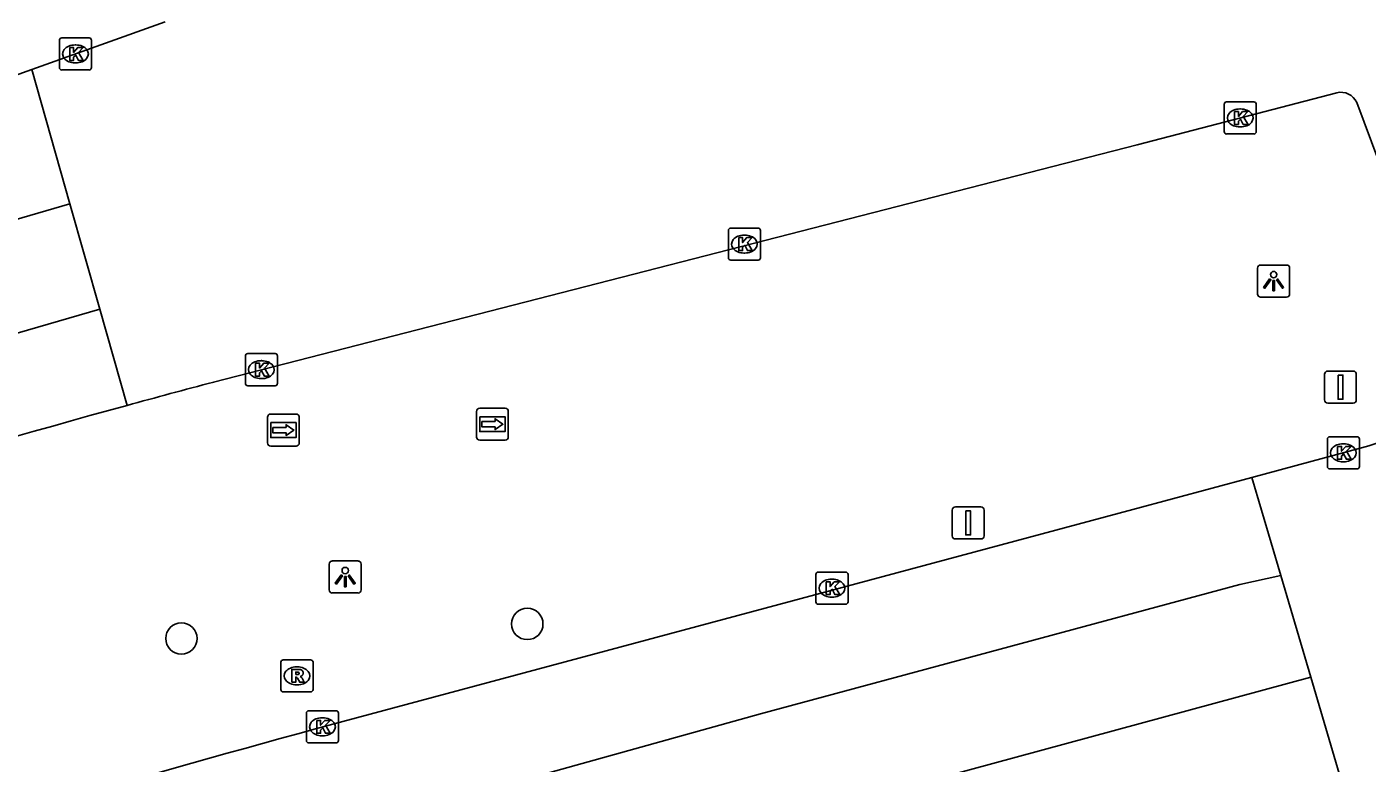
# Model space of a CAD drawing. Extents: x 160806 to 161707, y 383697 to 384148.
# Drawn here: x 161174.09 to 161215.85, y 383898.85 to 383921.78 of the extents above; entities that cross this region are included whole.
import ezdxf

# ---------------------------------------------------------------- set-up
doc = ezdxf.new("R2010")
doc.units = 0
for name, color, linetype in [('IMGEO_Boom', 7, 'Continuous'), ('IMGEO_Kolk', 7, 'Continuous'), ('IMGEO_Lichtpunt', 7, 'Continuous'), ('IMGEO_Rijbaan_lokaal_gesloten', 7, 'Continuous'), ('IMGEO_Rioolput', 7, 'Continuous'), ('IMGEO_Verkeersbordpaal', 7, 'Continuous'), ('IMGEO_Wegwijzer', 7, 'Continuous')]:
    doc.layers.add(name, color=color, linetype=linetype)

msp = doc.modelspace()

# ---------------------------------------------------------------- linework, layer by layer
at = {"layer": 'IMGEO_Boom'}
for centre in [(161189.681, 383903.185), (161178.905, 383902.732)]:
    msp.add_circle(centre, 0.489, dxfattribs=at)
at = {"layer": 'IMGEO_Kolk'}
for p, q in [((161175.104, 383920.508), (161175.104, 383921.36)), ((161175.179, 383921.434), (161176.031, 383921.434)), ((161176.105, 383921.36), (161176.105, 383920.508)), ((161175.592, 383921.214), (161175.617, 383921.214)), ((161175.615, 383920.654), (161175.59, 383920.654)), ((161176.031, 383920.434), (161175.179, 383920.434)), ((161211.39, 383918.515), (161211.39, 383919.367)), ((161211.465, 383919.441), (161212.317, 383919.441)), ((161212.391, 383919.367), (161212.391, 383918.515)), ((161211.878, 383919.221), (161211.903, 383919.221)), ((161212.317, 383918.441), (161211.465, 383918.441)), ((161211.901, 383918.661), (161211.876, 383918.661)), ((161196.02, 383915.513), (161196.872, 383915.513)), ((161195.945, 383914.587), (161195.945, 383915.439)), ((161196.433, 383915.293), (161196.458, 383915.293)), ((161196.946, 383915.439), (161196.946, 383914.587)), ((161196.456, 383914.733), (161196.431, 383914.733)), ((161196.872, 383914.513), (161196.02, 383914.513)), ((161180.897, 383910.677), (161180.897, 383911.529)), ((161180.972, 383911.603), (161181.824, 383911.603)), ((161181.385, 383911.383), (161181.41, 383911.383)), ((161181.898, 383911.529), (161181.898, 383910.677)), ((161181.824, 383910.603), (161180.972, 383910.603)), ((161181.408, 383910.823), (161181.383, 383910.823)), ((161214.605, 383908.088), (161214.605, 383908.94)), ((161214.68, 383909.014), (161215.532, 383909.014)), ((161215.093, 383908.794), (161215.118, 383908.794)), ((161215.606, 383908.94), (161215.606, 383908.088)), ((161215.532, 383908.014), (161214.68, 383908.014)), ((161215.116, 383908.234), (161215.091, 383908.234)), ((161198.672, 383903.874), (161198.672, 383904.726)), ((161198.747, 383904.8), (161199.599, 383904.8)), ((161199.673, 383904.726), (161199.673, 383903.874)), ((161199.16, 383904.58), (161199.185, 383904.58)), ((161199.599, 383903.8), (161198.747, 383903.8)), ((161199.183, 383904.02), (161199.158, 383904.02)), ((161182.874, 383900.482), (161183.726, 383900.482)), ((161182.799, 383899.556), (161182.799, 383900.408)), ((161183.287, 383900.262), (161183.312, 383900.262)), ((161183.8, 383900.408), (161183.8, 383899.556)), ((161183.31, 383899.702), (161183.285, 383899.702)), ((161183.726, 383899.482), (161182.874, 383899.482))]:
    msp.add_line(p, q, dxfattribs=at)
for points in [[(161175.104, 383920.508), (161175.104, 383921.36)], [(161175.179, 383921.434), (161176.031, 383921.434)], [(161176.105, 383921.36), (161176.105, 383920.508)], [(161175.425, 383921.134), (161175.548, 383921.134), (161175.548, 383920.983), (161175.678, 383921.134), (161175.842, 383921.134), (161175.696, 383920.983), (161175.849, 383920.734), (161175.697, 383920.734), (161175.612, 383920.898), (161175.548, 383920.831), (161175.548, 383920.734), (161175.425, 383920.734), (161175.425, 383921.134)], [(161176.031, 383920.434), (161175.179, 383920.434)], [(161211.39, 383918.515), (161211.39, 383919.367)], [(161211.465, 383919.441), (161212.317, 383919.441)], [(161212.391, 383919.367), (161212.391, 383918.515)], [(161211.711, 383919.141), (161211.834, 383919.141), (161211.834, 383918.99), (161211.964, 383919.141), (161212.128, 383919.141), (161211.982, 383918.99), (161212.135, 383918.741), (161211.983, 383918.741), (161211.898, 383918.905), (161211.834, 383918.838), (161211.834, 383918.741), (161211.711, 383918.741), (161211.711, 383919.141)], [(161212.317, 383918.441), (161211.465, 383918.441)], [(161196.02, 383915.513), (161196.872, 383915.513)], [(161195.945, 383914.587), (161195.945, 383915.439)], [(161196.266, 383915.213), (161196.389, 383915.213), (161196.389, 383915.062), (161196.519, 383915.213), (161196.683, 383915.213), (161196.537, 383915.062), (161196.69, 383914.813), (161196.538, 383914.813), (161196.453, 383914.977), (161196.389, 383914.91), (161196.389, 383914.813), (161196.266, 383914.813), (161196.266, 383915.213)], [(161196.946, 383915.439), (161196.946, 383914.587)], [(161196.872, 383914.513), (161196.02, 383914.513)], [(161180.897, 383910.677), (161180.897, 383911.529)], [(161180.972, 383911.603), (161181.824, 383911.603)], [(161181.218, 383911.303), (161181.341, 383911.303), (161181.341, 383911.152), (161181.471, 383911.303), (161181.635, 383911.303), (161181.489, 383911.152), (161181.642, 383910.903), (161181.49, 383910.903), (161181.405, 383911.067), (161181.341, 383911), (161181.341, 383910.903), (161181.218, 383910.903), (161181.218, 383911.303)], [(161181.898, 383911.529), (161181.898, 383910.677)], [(161181.824, 383910.603), (161180.972, 383910.603)], [(161214.605, 383908.088), (161214.605, 383908.94)], [(161214.68, 383909.014), (161215.532, 383909.014)], [(161215.606, 383908.94), (161215.606, 383908.088)], [(161214.926, 383908.714), (161215.049, 383908.714), (161215.049, 383908.563), (161215.179, 383908.714), (161215.343, 383908.714), (161215.197, 383908.563), (161215.35, 383908.314), (161215.198, 383908.314), (161215.113, 383908.478), (161215.049, 383908.411), (161215.049, 383908.314), (161214.926, 383908.314), (161214.926, 383908.714)], [(161215.532, 383908.014), (161214.68, 383908.014)], [(161198.672, 383903.874), (161198.672, 383904.726)], [(161198.747, 383904.8), (161199.599, 383904.8)], [(161199.673, 383904.726), (161199.673, 383903.874)], [(161198.993, 383904.5), (161199.116, 383904.5), (161199.116, 383904.349), (161199.246, 383904.5), (161199.41, 383904.5), (161199.264, 383904.349), (161199.417, 383904.1), (161199.265, 383904.1), (161199.18, 383904.264), (161199.116, 383904.197), (161199.116, 383904.1), (161198.993, 383904.1), (161198.993, 383904.5)], [(161199.599, 383903.8), (161198.747, 383903.8)], [(161182.874, 383900.482), (161183.726, 383900.482)], [(161182.799, 383899.556), (161182.799, 383900.408)], [(161183.12, 383900.182), (161183.243, 383900.182), (161183.243, 383900.031), (161183.373, 383900.182), (161183.537, 383900.182), (161183.391, 383900.031), (161183.544, 383899.782), (161183.392, 383899.782), (161183.307, 383899.946), (161183.243, 383899.879), (161183.243, 383899.782), (161183.12, 383899.782), (161183.12, 383900.182)], [(161183.8, 383900.408), (161183.8, 383899.556)], [(161183.726, 383899.482), (161182.874, 383899.482)]]:
    msp.add_lwpolyline(points, dxfattribs=at)
for centre, start, end in [((161175.181, 383921.358), 91.552, 178.448), ((161175.181, 383921.358), 91.552, 178.448), ((161176.029, 383921.358), 1.552, 88.448), ((161176.029, 383921.358), 1.552, 88.448), ((161175.181, 383920.51), 181.552, 268.448), ((161175.181, 383920.51), 181.552, 268.448), ((161176.029, 383920.51), 271.552, 358.448), ((161176.029, 383920.51), 271.552, 358.448), ((161211.467, 383919.365), 91.552, 178.448), ((161211.467, 383919.365), 91.552, 178.448), ((161212.315, 383919.365), 1.552, 88.448), ((161212.315, 383919.365), 1.552, 88.448), ((161211.467, 383918.517), 181.552, 268.448), ((161211.467, 383918.517), 181.552, 268.448), ((161212.315, 383918.517), 271.552, 358.448), ((161212.315, 383918.517), 271.552, 358.448), ((161196.022, 383915.437), 91.552, 178.448), ((161196.022, 383915.437), 91.552, 178.448), ((161196.87, 383915.437), 1.552, 88.448), ((161196.87, 383915.437), 1.552, 88.448), ((161196.022, 383914.589), 181.552, 268.448), ((161196.022, 383914.589), 181.552, 268.448), ((161196.87, 383914.589), 271.552, 358.448), ((161196.87, 383914.589), 271.552, 358.448), ((161180.974, 383911.527), 91.552, 178.448), ((161180.974, 383911.527), 91.552, 178.448), ((161181.822, 383911.527), 1.552, 88.448), ((161181.822, 383911.527), 1.552, 88.448), ((161180.974, 383910.679), 181.552, 268.448), ((161180.974, 383910.679), 181.552, 268.448), ((161181.822, 383910.679), 271.552, 358.448), ((161181.822, 383910.679), 271.552, 358.448), ((161214.682, 383908.938), 91.552, 178.448), ((161214.682, 383908.938), 91.552, 178.448), ((161215.53, 383908.938), 1.552, 88.448), ((161215.53, 383908.938), 1.552, 88.448), ((161214.682, 383908.09), 181.552, 268.448), ((161214.682, 383908.09), 181.552, 268.448), ((161215.53, 383908.09), 271.552, 358.448), ((161215.53, 383908.09), 271.552, 358.448), ((161198.749, 383904.724), 91.552, 178.448), ((161198.749, 383904.724), 91.552, 178.448), ((161199.597, 383904.724), 1.552, 88.448), ((161199.597, 383904.724), 1.552, 88.448), ((161198.749, 383903.876), 181.552, 268.448), ((161198.749, 383903.876), 181.552, 268.448), ((161199.597, 383903.876), 271.552, 358.448), ((161199.597, 383903.876), 271.552, 358.448), ((161182.876, 383900.406), 91.552, 178.448), ((161182.876, 383900.406), 91.552, 178.448), ((161183.724, 383900.406), 1.552, 88.448), ((161183.724, 383900.406), 1.552, 88.448), ((161182.876, 383899.558), 181.552, 268.448), ((161182.876, 383899.558), 181.552, 268.448), ((161183.724, 383899.558), 271.552, 358.448), ((161183.724, 383899.558), 271.552, 358.448)]:
    msp.add_arc(centre, 0.0765, start, end, dxfattribs=at)
for centre, major_axis, ratio, start_param, end_param in [((161175.591, 383920.934), (-0.387, 0.002), 0.722429, 4.712389, 7.853982), ((161175.616, 383920.934), (-0.39, 0.002), 0.717154, 1.570796, 4.712389), ((161211.877, 383918.941), (-0.387, 0.002), 0.722429, 4.712389, 7.853982), ((161211.902, 383918.941), (-0.39, 0.002), 0.717154, 1.570796, 4.712389), ((161196.432, 383915.013), (-0.387, 0.002), 0.722429, 4.712389, 7.853982), ((161196.457, 383915.013), (-0.39, 0.002), 0.717154, 1.570796, 4.712389), ((161181.384, 383911.103), (-0.387, 0.002), 0.722429, 4.712389, 7.853982), ((161181.409, 383911.103), (-0.39, 0.002), 0.717154, 1.570796, 4.712389), ((161215.092, 383908.514), (-0.387, 0.002), 0.722429, 4.712389, 7.853982), ((161215.117, 383908.514), (-0.39, 0.002), 0.717154, 1.570796, 4.712389), ((161199.159, 383904.3), (-0.387, 0.002), 0.722429, 4.712389, 7.853982), ((161199.184, 383904.3), (-0.39, 0.002), 0.717154, 1.570796, 4.712389), ((161183.286, 383899.982), (-0.387, 0.002), 0.722429, 4.712389, 7.853982), ((161183.311, 383899.982), (-0.39, 0.002), 0.717154, 1.570796, 4.712389)]:
    msp.add_ellipse(centre, major_axis=major_axis, ratio=ratio, start_param=start_param, end_param=end_param, dxfattribs=at)
at = {"layer": 'IMGEO_Lichtpunt'}
for p, q in [((161212.433, 383914.265), (161212.433, 383913.458)), ((161212.433, 383914.265), (161212.433, 383913.458)), ((161213.335, 383914.36), (161212.527, 383914.36)), ((161213.335, 383914.36), (161212.527, 383914.36)), ((161213.429, 383913.458), (161213.429, 383914.265)), ((161213.429, 383913.458), (161213.429, 383914.265)), ((161212.527, 383913.364), (161213.335, 383913.364)), ((161212.527, 383913.364), (161213.335, 383913.364)), ((161183.51, 383905.05), (161183.51, 383904.243)), ((161183.51, 383905.05), (161183.51, 383904.243)), ((161184.412, 383905.145), (161183.604, 383905.145)), ((161184.412, 383905.145), (161183.604, 383905.145)), ((161184.506, 383904.243), (161184.506, 383905.05)), ((161184.506, 383904.243), (161184.506, 383905.05)), ((161183.604, 383904.149), (161184.412, 383904.149)), ((161183.604, 383904.149), (161184.412, 383904.149))]:
    msp.add_line(p, q, dxfattribs=at)
for points in [[(161212.807, 383913.929), (161212.846, 383913.901), (161212.658, 383913.639), (161212.62, 383913.666), (161212.807, 383913.929)], [(161212.909, 383913.881), (161212.956, 383913.881), (161212.956, 383913.559), (161212.909, 383913.559), (161212.909, 383913.881)], [(161213.019, 383913.901), (161213.057, 383913.928), (161213.244, 383913.666), (161213.205, 383913.638), (161213.019, 383913.901)], [(161183.884, 383904.714), (161183.923, 383904.686), (161183.735, 383904.424), (161183.697, 383904.451), (161183.884, 383904.714)], [(161183.986, 383904.666), (161184.033, 383904.666), (161184.033, 383904.344), (161183.986, 383904.344), (161183.986, 383904.666)], [(161184.096, 383904.686), (161184.134, 383904.713), (161184.321, 383904.451), (161184.282, 383904.423), (161184.096, 383904.686)]]:
    msp.add_lwpolyline(points, dxfattribs=at)
for centre in [(161212.932, 383914.063), (161184.009, 383904.848)]:
    msp.add_circle(centre, 0.0994, dxfattribs=at)
for centre, start, end in [((161212.527, 383914.265), 90, 180), ((161212.527, 383914.265), 90, 180), ((161213.335, 383914.265), 0, 90), ((161213.335, 383914.265), 0, 90), ((161212.527, 383913.458), 180, 270), ((161212.527, 383913.458), 180, 270), ((161213.335, 383913.458), 270, 0), ((161213.335, 383913.458), 270, 360), ((161183.604, 383905.05), 90, 180), ((161183.604, 383905.05), 90, 180), ((161184.412, 383905.05), 0, 90), ((161184.412, 383905.05), 0, 90), ((161183.604, 383904.243), 180, 270), ((161183.604, 383904.243), 180, 270), ((161184.412, 383904.243), 270, 0), ((161184.412, 383904.243), 270, 360)]:
    msp.add_arc(centre, 0.0946, start, end, dxfattribs=at)
at = {"layer": 'IMGEO_Rijbaan_lokaal_gesloten'}
for points in [[(161178.402, 383921.933), (161174.244, 383920.447)], [(161174.244, 383920.447), (161170.04, 383918.944), (161153.59, 383912.781), (161136.395, 383906.417)], [(161175.43, 383916.265), (161174.244, 383920.447)], [(161179.91, 383910.718), (161208.685, 383918.108), (161214.896, 383919.722)], [(161215.52, 383919.417), (161218.952, 383910.232)], [(161175.43, 383916.265), (161173.177, 383915.613), (161170.127, 383914.718), (161166.328, 383913.525), (161160.559, 383911.635), (161154.836, 383909.698), (161150.215, 383908.042), (161147.328, 383907.169), (161141.741, 383905.073), (161137.264, 383903.436)], [(161176.361, 383912.987), (161175.43, 383916.265)], [(161138.226, 383900.14), (161140.665, 383901.062), (161148.122, 383903.796), (161153.722, 383905.725), (161159.37, 383907.782), (161162.396, 383908.813), (161172.809, 383911.954), (161176.361, 383912.987)], [(161177.211, 383909.99), (161176.361, 383912.987)], [(161218.681, 383909.664), (161215.901, 383908.728), (161212.251, 383907.745)], [(161183.078, 383899.918), (161208.547, 383906.748), (161212.251, 383907.745)], [(161212.251, 383907.745), (161213.153, 383904.691)], [(161143.232, 383883.37), (161143.575, 383883.512), (161146.383, 383884.743), (161148.269, 383885.583), (161150.127, 383886.226), (161152.034, 383886.918), (161155.814, 383888.224), (161159.601, 383889.504), (161173.645, 383893.895), (161196.949, 383900.39), (161211.883, 383904.41), (161213.153, 383904.691)], [(161213.153, 383904.691), (161214.088, 383901.528)], [(161214.088, 383901.528), (161187.391, 383894.279), (161172.114, 383889.9), (161162.606, 383886.956), (161151.326, 383883.114), (161148.429, 383882.073), (161146.576, 383881.284), (161144.681, 383880.444), (161144.172, 383880.216)], [(161214.088, 383901.528), (161215.028, 383898.347)]]:
    msp.add_lwpolyline(points, dxfattribs=at)
for centre, radius, start, end in [((161215.032, 383919.21), 0.53, 22.9932, 104.9097), ((161262.608, 383598.756), 322.737, 104.84699, 105.34327), ((161267.263, 383581.253), 340.848, 105.31933, 108.55033), ((161320.122, 383400.823), 517.569, 105.35415, 109.39437)]:
    msp.add_arc(centre, radius, start, end, dxfattribs=at)
at = {"layer": 'IMGEO_Rioolput'}
for p, q in [((161182.004, 383901.142), (161182.004, 383901.994)), ((161182.079, 383902.068), (161182.931, 383902.068)), ((161182.492, 383901.848), (161182.517, 383901.848)), ((161183.005, 383901.994), (161183.005, 383901.142)), ((161182.515, 383901.288), (161182.49, 383901.288)), ((161182.931, 383901.068), (161182.079, 383901.068))]:
    msp.add_line(p, q, dxfattribs=at)
for points in [[(161182.004, 383901.142), (161182.004, 383901.994)], [(161182.079, 383902.068), (161182.931, 383902.068)], [(161182.593, 383901.766), (161182.341, 383901.768), (161182.341, 383901.368)], [(161183.005, 383901.994), (161183.005, 383901.142)], [(161182.341, 383901.368), (161182.465, 383901.368), (161182.465, 383901.53), (161182.476, 383901.53)], [(161182.519, 383901.687), (161182.465, 383901.687), (161182.465, 383901.606)], [(161182.465, 383901.606), (161182.517, 383901.606)], [(161182.523, 383901.501), (161182.594, 383901.368), (161182.734, 383901.368), (161182.669, 383901.494)], [(161182.931, 383901.068), (161182.079, 383901.068)]]:
    msp.add_lwpolyline(points, dxfattribs=at)
for centre, radius, start, end in [((161182.081, 383901.992), 0.0765, 91.552, 178.448), ((161182.081, 383901.992), 0.0765, 91.552, 178.448), ((161182.592, 383901.656), 0.109, 350.3612, 89.416), ((161182.929, 383901.992), 0.0765, 1.552, 88.448), ((161182.929, 383901.992), 0.0765, 1.552, 88.448), ((161182.475, 383901.477), 0.0533, 26.0293, 88.6989), ((161182.501, 383901.795), 0.19, 274.7715, 282.9687), ((161182.525, 383901.591), 0.0964, 77.0061, 93.1865), ((161182.539, 383901.648), 0.0378, 276.6634, 79.6772), ((161182.59, 383901.656), 0.112, 277.5842, 350.9817), ((161182.574, 383901.441), 0.108, 29.5134, 73.7905), ((161182.081, 383901.144), 0.0765, 181.552, 268.448), ((161182.081, 383901.144), 0.0765, 181.552, 268.448), ((161182.929, 383901.144), 0.0765, 271.552, 358.448), ((161182.929, 383901.144), 0.0765, 271.552, 358.448)]:
    msp.add_arc(centre, radius, start, end, dxfattribs=at)
for centre, major_axis, ratio, start_param, end_param in [((161182.491, 383901.568), (-0.387, 0.002), 0.722429, 4.712389, 7.853982), ((161182.516, 383901.568), (-0.39, 0.002), 0.717154, 1.570796, 4.712389)]:
    msp.add_ellipse(centre, major_axis=major_axis, ratio=ratio, start_param=start_param, end_param=end_param, dxfattribs=at)
at = {"layer": 'IMGEO_Verkeersbordpaal'}
for p, q in [((161214.518, 383910.159), (161214.518, 383910.959)), ((161214.518, 383910.959), (161214.518, 383910.159)), ((161214.618, 383911.059), (161215.408, 383911.059)), ((161215.408, 383911.059), (161214.618, 383911.059)), ((161215.508, 383910.959), (161215.508, 383910.159)), ((161215.508, 383910.159), (161215.508, 383910.959)), ((161215.408, 383910.059), (161214.618, 383910.059)), ((161214.618, 383910.059), (161215.408, 383910.059)), ((161202.922, 383905.93), (161202.922, 383906.73)), ((161202.922, 383906.73), (161202.922, 383905.93)), ((161203.022, 383906.83), (161203.812, 383906.83)), ((161203.812, 383906.83), (161203.022, 383906.83)), ((161203.912, 383906.73), (161203.912, 383905.93)), ((161203.912, 383905.93), (161203.912, 383906.73)), ((161203.812, 383905.83), (161203.022, 383905.83)), ((161203.022, 383905.83), (161203.812, 383905.83))]:
    msp.add_line(p, q, dxfattribs=at)
for points in [[(161214.938, 383910.934), (161215.088, 383910.934), (161215.088, 383910.184), (161214.938, 383910.184), (161214.938, 383910.934)], [(161203.342, 383906.705), (161203.492, 383906.705), (161203.492, 383905.955), (161203.342, 383905.955), (161203.342, 383906.705)]]:
    msp.add_lwpolyline(points, dxfattribs=at)
for centre, start, end in [((161214.618, 383910.959), 90, 180), ((161214.618, 383910.959), 90, 180), ((161215.408, 383910.959), 0, 90), ((161215.408, 383910.959), 360, 90), ((161214.618, 383910.159), 180, 270), ((161214.618, 383910.159), 180, 270), ((161215.408, 383910.159), 270, 0), ((161215.408, 383910.159), 270, 0), ((161203.022, 383906.73), 90, 180), ((161203.022, 383906.73), 90, 180), ((161203.812, 383906.73), 0, 90), ((161203.812, 383906.73), 360, 90), ((161203.022, 383905.93), 180, 270), ((161203.022, 383905.93), 180, 270), ((161203.812, 383905.93), 270, 0), ((161203.812, 383905.93), 270, 0)]:
    msp.add_arc(centre, 0.1, start, end, dxfattribs=at)
at = {"layer": 'IMGEO_Wegwijzer'}
for p, q in [((161181.687, 383909.721), (161182.477, 383909.721)), ((161182.477, 383909.721), (161181.687, 383909.721)), ((161188.099, 383909.005), (161188.099, 383909.805)), ((161188.099, 383909.805), (161188.099, 383909.005)), ((161188.199, 383909.905), (161188.989, 383909.905)), ((161188.989, 383909.905), (161188.199, 383909.905)), ((161189.089, 383909.805), (161189.089, 383909.005)), ((161189.089, 383909.005), (161189.089, 383909.805)), ((161181.587, 383908.821), (161181.587, 383909.621)), ((161181.587, 383909.621), (161181.587, 383908.821)), ((161182.577, 383909.621), (161182.577, 383908.821)), ((161182.577, 383908.821), (161182.577, 383909.621)), ((161188.989, 383908.905), (161188.199, 383908.905)), ((161188.199, 383908.905), (161188.989, 383908.905)), ((161182.477, 383908.721), (161181.687, 383908.721)), ((161181.687, 383908.721), (161182.477, 383908.721))]:
    msp.add_line(p, q, dxfattribs=at)
for points in [[(161188.2, 383909.637), (161188.988, 383909.637), (161188.988, 383909.173), (161188.2, 383909.173), (161188.2, 383909.637)], [(161181.688, 383909.453), (161182.476, 383909.453), (161182.476, 383908.989), (161181.688, 383908.989), (161181.688, 383909.453)], [(161181.753, 383909.305), (161181.753, 383909.221), (161181.753, 383909.137), (161182.164, 383909.137), (161182.164, 383909.054), (161182.411, 383909.221), (161182.164, 383909.388), (161182.164, 383909.305), (161181.753, 383909.305)], [(161188.265, 383909.489), (161188.265, 383909.405), (161188.265, 383909.321), (161188.676, 383909.321), (161188.676, 383909.238), (161188.923, 383909.405), (161188.676, 383909.572), (161188.676, 383909.489), (161188.265, 383909.489)]]:
    msp.add_lwpolyline(points, dxfattribs=at)
for centre, start, end in [((161181.687, 383909.621), 90, 180), ((161181.687, 383909.621), 90, 180), ((161182.477, 383909.621), 0, 90), ((161182.477, 383909.621), 360, 90), ((161188.199, 383909.805), 90, 180), ((161188.199, 383909.805), 90, 180), ((161188.989, 383909.805), 0, 90), ((161188.989, 383909.805), 360, 90), ((161181.687, 383908.821), 180, 270), ((161181.687, 383908.821), 180, 270), ((161182.477, 383908.821), 270, 0), ((161182.477, 383908.821), 270, 0), ((161188.199, 383909.005), 180, 270), ((161188.199, 383909.005), 180, 270), ((161188.989, 383909.005), 270, 0), ((161188.989, 383909.005), 270, 0)]:
    msp.add_arc(centre, 0.1, start, end, dxfattribs=at)

doc.saveas('drawing.dxf')
